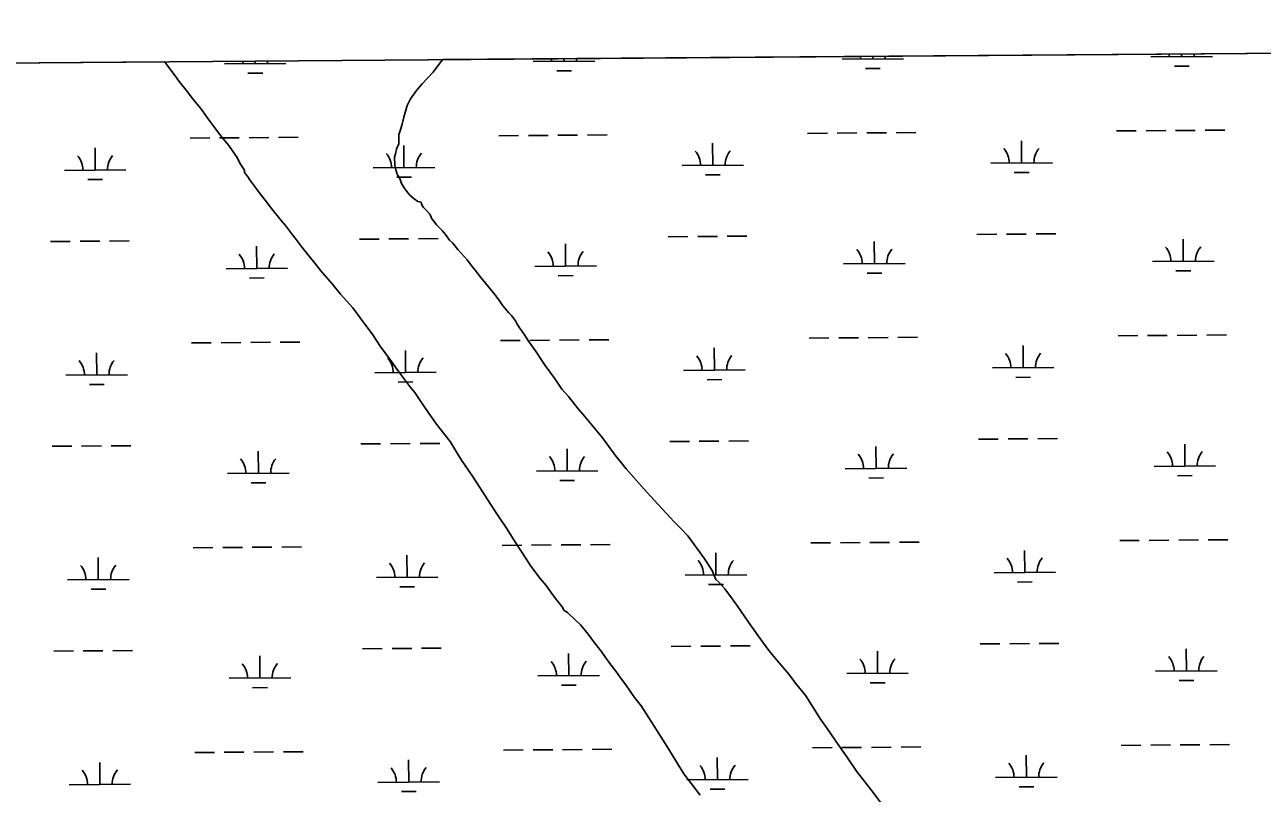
# Model space of a CAD drawing. Extents: x 3540316 to 3578335, y 553172 to 578787.
# Drawn here: x 3561071 to 3563082, y 575698 to 576946 of the extents above; entities that cross this region are included whole.
import ezdxf

# ---------------------------------------------------------------- set-up
doc = ezdxf.new("R2010")
doc.units = 0
for name, color, linetype in [('V-GRID-FRAM', 7, 'Continuous'), ('V-SITE-VEGE', 7, 'Continuous'), ('V-WETL-SWMP', 7, 'Continuous')]:
    doc.layers.add(name, color=color, linetype=linetype)

msp = doc.modelspace()

# ---------------------------------------------------------------- linework, layer by layer
at = {"layer": 'V-GRID-FRAM'}
for points in [[(3544387.2, 576756), (3576013, 576999.8), (3576161.1, 558817.2), (3544519.4, 558573.3), (3544387.2, 576756)], [(3544387.2, 576756), (3576013, 576999.8)]]:
    msp.add_lwpolyline(points, dxfattribs=at)
at = {"layer": 'V-SITE-VEGE'}
for p, q in [((3561749.9, 576889.9), (3563183, 576900.9)), ((3560487.7, 576880.2), (3561297.4, 576886.4)), ((3561297.4, 576886.4), (3561300, 576883.4)), ((3561300, 576883.4), (3561306.7, 576874.2)), ((3561734.3, 576869.3), (3561745, 576884.2)), ((3561745, 576884.2), (3561749.9, 576889.9)), ((3561306.7, 576874.2), (3561317.8, 576859.6)), ((3561317.8, 576859.6), (3561321.7, 576854.2)), ((3561716.6, 576850.5), (3561734.3, 576869.3)), ((3561321.7, 576854.2), (3561335, 576837.4)), ((3561697.8, 576826.2), (3561707.4, 576839.5)), ((3561707.4, 576839.5), (3561716.6, 576850.5)), ((3561335, 576837.4), (3561342.8, 576827.2)), ((3561342.8, 576827.2), (3561353.9, 576813.7)), ((3561691.9, 576815.2), (3561697.8, 576826.2)), ((3561353.9, 576813.7), (3561359.5, 576806.7)), ((3561359.5, 576806.7), (3561367.3, 576795.9)), ((3561686.7, 576796.6), (3561691.9, 576815.2)), ((3561367.3, 576795.9), (3561371.2, 576789.9)), ((3561371.2, 576789.9), (3561379.6, 576779.1)), ((3561379.6, 576779.1), (3561385.7, 576771)), ((3561680, 576772.4), (3561684.2, 576785.1)), ((3561684.2, 576785.1), (3561686.7, 576796.6)), ((3561385.7, 576771), (3561395.7, 576758)), ((3561678.4, 576768.1), (3561680, 576772.4)), ((3561678.6, 576752.8), (3561678.4, 576768.1)), ((3561395.7, 576758), (3561402.4, 576750.5)), ((3561402.4, 576750.5), (3561410.2, 576738.6)), ((3561672.9, 576736.8), (3561674.9, 576744.5)), ((3561674.9, 576744.5), (3561676.5, 576748.9)), ((3561676.5, 576748.9), (3561678.6, 576752.8)), ((3561410.2, 576738.6), (3561415.7, 576731)), ((3561415.7, 576731), (3561420.2, 576721.8)), ((3561420.2, 576721.8), (3561425.8, 576713.7)), ((3561671.8, 576731.4), (3561672.9, 576736.8)), ((3561672, 576718.3), (3561671.8, 576731.4)), ((3561425.8, 576713.7), (3561427.5, 576709.9)), ((3561427.5, 576709.9), (3561427.5, 576706.6)), ((3561427.5, 576706.6), (3561433.7, 576699)), ((3561433.7, 576699), (3561435.9, 576695.3)), ((3561673.8, 576710.6), (3561672, 576718.3)), ((3561676.1, 576703.6), (3561673.8, 576710.6)), ((3561677.2, 576701.4), (3561676.1, 576703.6)), ((3561678.9, 576698.7), (3561677.2, 576701.4)), ((3561680.5, 576694.9), (3561678.9, 576698.7)), ((3561435.9, 576695.3), (3561440.9, 576688.8)), ((3561440.9, 576688.8), (3561445.4, 576682.3)), ((3561445.4, 576682.3), (3561454.8, 576669.9)), ((3561682.8, 576688.4), (3561680.5, 576694.9)), ((3561687.3, 576681.4), (3561682.8, 576688.4)), ((3561690.1, 576677.6), (3561687.3, 576681.4)), ((3561454.8, 576669.9), (3561461.5, 576661.8)), ((3561461.5, 576661.8), (3561471.5, 576648.3)), ((3561694, 576672.7), (3561690.1, 576677.6)), ((3561696.2, 576669.5), (3561694, 576672.7)), ((3561703.4, 576663.6), (3561696.2, 576669.5)), ((3561709.5, 576659.3), (3561703.4, 576663.6)), ((3561714.9, 576658.3), (3561709.5, 576659.3)), ((3561471.5, 576648.3), (3561487.1, 576628.8)), ((3561715.5, 576655.5), (3561714.9, 576658.3)), ((3561717.2, 576651.7), (3561715.5, 576655.5)), ((3561718.9, 576649.6), (3561717.2, 576651.7)), ((3561722.7, 576645.8), (3561718.9, 576649.6)), ((3561728.9, 576638.8), (3561722.7, 576645.8)), ((3561730, 576636.6), (3561728.9, 576638.8)), ((3561487.1, 576628.8), (3561494.3, 576620.2)), ((3561494.3, 576620.2), (3561506, 576605.1)), ((3561732.2, 576631.2), (3561730, 576636.6)), ((3561735.6, 576627.4), (3561732.2, 576631.2)), ((3561740, 576621.5), (3561735.6, 576627.4)), ((3561748.9, 576612.3), (3561740, 576621.5)), ((3561506, 576605.1), (3561509.9, 576599.7)), ((3561509.9, 576599.7), (3561521.6, 576584.5)), ((3561754.4, 576605.9), (3561748.9, 576612.3)), ((3561761.1, 576596.7), (3561754.4, 576605.9)), ((3561521.6, 576584.5), (3561542.1, 576559.2)), ((3561766.1, 576591.8), (3561761.1, 576596.7)), ((3561774.4, 576581.6), (3561766.1, 576591.8)), ((3561780, 576575.6), (3561774.4, 576581.6)), ((3561542.1, 576559.2), (3561551.6, 576546.7)), ((3561789.4, 576564.9), (3561780, 576575.6)), ((3561795.5, 576556.7), (3561789.4, 576564.9)), ((3561551.6, 576546.7), (3561570.5, 576525.7)), ((3561802.8, 576548.1), (3561795.5, 576556.7)), ((3561811.7, 576535.7), (3561802.8, 576548.1)), ((3561570.5, 576525.7), (3561583.8, 576509)), ((3561834.5, 576508.2), (3561811.7, 576535.7)), ((3561583.8, 576509), (3561603.8, 576486.9)), ((3561842.3, 576497.9), (3561834.5, 576508.2)), ((3561846.7, 576491.4), (3561842.3, 576497.9)), ((3561603.8, 576486.9), (3561616, 576470.6)), ((3561850.6, 576486), (3561846.7, 576491.4)), ((3561857.3, 576478.4), (3561850.6, 576486)), ((3561861.7, 576474.1), (3561857.3, 576478.4)), ((3561616, 576470.6), (3561636.1, 576443.1)), ((3561868.4, 576465.5), (3561861.7, 576474.1)), ((3561870.6, 576461.2), (3561868.4, 576465.5)), ((3561874.5, 576454.1), (3561870.6, 576461.2)), ((3561636.1, 576443.1), (3561648.3, 576424.7)), ((3561877.9, 576449.8), (3561874.5, 576454.1)), ((3561884, 576441.1), (3561877.9, 576449.8)), ((3561888.5, 576434.1), (3561884, 576441.1)), ((3561648.3, 576424.7), (3561666.7, 576399.3)), ((3561896.3, 576422.7), (3561888.5, 576434.1)), ((3561901.9, 576415.2), (3561896.3, 576422.7)), ((3561666.7, 576399.3), (3561678.4, 576382.5)), ((3561908.6, 576404.4), (3561901.9, 576415.2)), ((3561916.4, 576393), (3561908.6, 576404.4)), ((3561678.4, 576382.5), (3561697.9, 576356.6)), ((3561931.4, 576372.5), (3561916.4, 576393)), ((3561943.7, 576354.6), (3561931.4, 576372.5)), ((3561697.9, 576356.6), (3561704.6, 576349)), ((3561704.6, 576349), (3561721.9, 576323.1)), ((3561954.2, 576342.8), (3561943.7, 576354.6)), ((3561969.8, 576322.8), (3561954.2, 576342.8)), ((3561721.9, 576323.1), (3561739.7, 576297.7)), ((3561977.6, 576314.1), (3561969.8, 576322.8)), ((3561739.7, 576297.7), (3561761.9, 576269.6)), ((3561996.4, 576291.5), (3561977.6, 576314.1)), ((3562009.8, 576275.3), (3561996.4, 576291.5)), ((3561761.9, 576269.6), (3561772, 576253.3)), ((3562030.4, 576247.2), (3562009.8, 576275.3)), ((3561772, 576253.3), (3561780.4, 576239.3)), ((3561780.4, 576239.3), (3561798.2, 576213.3)), ((3562048.2, 576225), (3562030.4, 576247.2)), ((3562076.5, 576192.7), (3562048.2, 576225)), ((3561798.2, 576213.3), (3561810, 576194.9)), ((3561810, 576194.9), (3561827.8, 576167.9)), ((3562093.7, 576174.4), (3562076.5, 576192.7)), ((3561827.8, 576167.9), (3561839, 576150.5)), ((3562125.8, 576139.3), (3562093.7, 576174.4)), ((3561839, 576150.5), (3561854.6, 576127.3)), ((3562136.9, 576128), (3562125.8, 576139.3)), ((3561854.6, 576127.3), (3561866.9, 576107.2)), ((3562148, 576116.2), (3562136.9, 576128)), ((3562163, 576096.2), (3562148, 576116.2)), ((3561866.9, 576107.2), (3561886.4, 576077.5)), ((3562174.2, 576080.5), (3562163, 576096.2)), ((3561886.4, 576077.5), (3561892, 576068.8)), ((3562187.6, 576059.9), (3562174.2, 576080.5)), ((3561892, 576068.8), (3561907.6, 576047.8)), ((3562193.8, 576045.3), (3562187.6, 576059.9)), ((3561907.6, 576047.8), (3561918.2, 576035.9)), ((3561918.2, 576035.9), (3561928.2, 576021.3)), ((3562198.8, 576041), (3562193.8, 576045.3)), ((3562208.2, 576030.2), (3562198.8, 576041)), ((3561928.2, 576021.3), (3561935.4, 576012.1)), ((3562219.3, 576015.6), (3562208.2, 576030.2)), ((3562228.8, 576002.1), (3562219.3, 576015.6)), ((3561935.4, 576012.1), (3561943.8, 576000.8)), ((3561943.8, 576000.8), (3561947.1, 575995.3)), ((3561947.1, 575995.3), (3561952.7, 575991.6)), ((3562246.7, 575976.1), (3562228.8, 576002.1)), ((3561952.7, 575991.6), (3561965.9, 575979.2)), ((3561965.9, 575979.2), (3561973.7, 575971.7)), ((3562262.3, 575954), (3562246.7, 575976.1)), ((3561973.7, 575971.7), (3561986.5, 575956.6)), ((3561986.5, 575956.6), (3561994.8, 575944.7)), ((3561994.8, 575944.7), (3562007.6, 575929)), ((3562280.1, 575930.2), (3562262.3, 575954)), ((3562007.6, 575929), (3562013.2, 575920.4)), ((3562013.2, 575920.4), (3562023.2, 575906.9)), ((3562293.4, 575914), (3562280.1, 575930.2)), ((3562023.2, 575906.9), (3562031, 575896.6)), ((3562031, 575896.6), (3562038.8, 575885.8)), ((3562312.3, 575891.9), (3562293.4, 575914)), ((3562038.8, 575885.8), (3562047.7, 575874.5)), ((3562047.7, 575874.5), (3562061.6, 575853.9)), ((3562323.4, 575877.3), (3562312.3, 575891.9)), ((3562340.1, 575856.2), (3562323.4, 575877.3)), ((3562363.6, 575818.3), (3562340.1, 575856.2)), ((3562061.6, 575853.9), (3562072.2, 575840.4)), ((3562072.2, 575840.4), (3562097.3, 575801.4)), ((3562374.7, 575803.2), (3562363.6, 575818.3)), ((3562097.3, 575801.4), (3562114.1, 575774.9)), ((3562393.7, 575775.6), (3562374.7, 575803.2)), ((3562114.1, 575774.9), (3562141.5, 575730)), ((3562406.5, 575757.2), (3562393.7, 575775.6)), ((3562422.1, 575734), (3562406.5, 575757.2)), ((3562436, 575716.7), (3562422.1, 575734)), ((3562141.5, 575730), (3562168.2, 575694.9)), ((3562449.4, 575699.4), (3562436, 575716.7)), ((3562463.3, 575680.5), (3562449.4, 575699.4))]:
    msp.add_line(p, q, dxfattribs=at)
at = {"layer": 'V-WETL-SWMP'}
for p, q in [((3559809.4, 576874.9), (3568176.4, 576939.4)), ((3561395.2, 576882.8), (3561495.2, 576883.6)), ((3561445.2, 576883.2), (3561445.1, 576887.5)), ((3561897.1, 576886.7), (3561997, 576887.5)), ((3561947.1, 576887.1), (3561947, 576891.4)), ((3562398.9, 576890.6), (3562498.9, 576891.4)), ((3562448.9, 576891), (3562448.9, 576895.3)), ((3562900.8, 576894.5), (3563000.8, 576895.2)), ((3562950.8, 576894.8), (3562950.8, 576899.1)), ((3561433.3, 576867.7), (3561457.3, 576867.9)), ((3561935.2, 576871.6), (3561959.2, 576871.8)), ((3562437.1, 576875.4), (3562461.1, 576875.6)), ((3562939, 576879.3), (3562963, 576879.5)), ((3561339.2, 576762.3), (3561371.2, 576762.6)), ((3561387.2, 576762.7), (3561419.2, 576763)), ((3561435.2, 576763.1), (3561467.2, 576763.3)), ((3561483.2, 576763.5), (3561515.2, 576763.7)), ((3561841.1, 576766.2), (3561873.1, 576766.5)), ((3561889.1, 576766.6), (3561921.1, 576766.8)), ((3561937.1, 576767), (3561969.1, 576767.2)), ((3561985.1, 576767.3), (3562017.1, 576767.6)), ((3562343, 576770.1), (3562375, 576770.3)), ((3562391, 576770.5), (3562423, 576770.7)), ((3562439, 576770.8), (3562471, 576771.1)), ((3562487, 576771.2), (3562519, 576771.4)), ((3562844.9, 576774), (3562876.9, 576774.2)), ((3562892.9, 576774.3), (3562924.9, 576774.6)), ((3562940.9, 576774.7), (3562972.9, 576774.9)), ((3562988.9, 576775.1), (3563020.9, 576775.3)), ((3561185, 576710.4), (3561184.8, 576746.4)), ((3561686.9, 576714.3), (3561686.7, 576750.3)), ((3562188.8, 576718.1), (3562188.6, 576754.1)), ((3562690.7, 576722), (3562690.4, 576758)), ((3562640.7, 576721.6), (3562740.7, 576722.4)), ((3561135, 576710), (3561235, 576710.8)), ((3561636.9, 576713.9), (3561736.9, 576714.7)), ((3561675.1, 576698.8), (3561699.1, 576698.9)), ((3562138.8, 576717.8), (3562238.8, 576718.5)), ((3562177, 576702.6), (3562201, 576702.8)), ((3562678.8, 576706.5), (3562702.8, 576706.7)), ((3561173.2, 576694.9), (3561197.2, 576695.1)), ((3561614.4, 576598.3), (3561646.4, 576598.5)), ((3561662.4, 576598.7), (3561694.4, 576598.9)), ((3561710.4, 576599), (3561742.4, 576599.3)), ((3562116.3, 576602.2), (3562148.3, 576602.4)), ((3562164.3, 576602.5), (3562196.3, 576602.8)), ((3562212.3, 576602.9), (3562244.3, 576603.1)), ((3562618.2, 576606), (3562650.2, 576606.3)), ((3562666.2, 576606.4), (3562698.2, 576606.6)), ((3562714.2, 576606.8), (3562746.2, 576607)), ((3562953.4, 576562.2), (3562953.1, 576598.2)), ((3561112.5, 576594.4), (3561144.5, 576594.7)), ((3561160.5, 576594.8), (3561192.5, 576595)), ((3561208.5, 576595.2), (3561240.5, 576595.4)), ((3561447.7, 576550.6), (3561447.4, 576586.6)), ((3561949.6, 576554.4), (3561949.3, 576590.4)), ((3562451.5, 576558.3), (3562451.2, 576594.3)), ((3562401.5, 576557.9), (3562501.5, 576558.7)), ((3562903.4, 576561.8), (3563003.4, 576562.6)), ((3561397.7, 576550.2), (3561497.7, 576551)), ((3561899.6, 576554.1), (3561999.6, 576554.8)), ((3561937.7, 576538.9), (3561961.7, 576539.1)), ((3562439.6, 576542.8), (3562463.6, 576543)), ((3562941.5, 576546.7), (3562965.5, 576546.8)), ((3561435.8, 576535), (3561459.8, 576535.2)), ((3562345.6, 576437.4), (3562377.6, 576437.7)), ((3562393.6, 576437.8), (3562425.6, 576438)), ((3562441.6, 576438.2), (3562473.6, 576438.4)), ((3562489.6, 576438.5), (3562521.6, 576438.8)), ((3562847.5, 576441.3), (3562879.5, 576441.5)), ((3562895.5, 576441.7), (3562927.5, 576441.9)), ((3562943.5, 576442), (3562975.5, 576442.3)), ((3562991.5, 576442.4), (3563023.5, 576442.6)), ((3561341.8, 576429.7), (3561373.8, 576429.9)), ((3561389.8, 576430), (3561421.8, 576430.3)), ((3561437.8, 576430.4), (3561469.8, 576430.7)), ((3561485.8, 576430.8), (3561517.8, 576431)), ((3561689.5, 576381.6), (3561689.2, 576417.6)), ((3561843.7, 576433.5), (3561875.7, 576433.8)), ((3561891.7, 576433.9), (3561923.7, 576434.2)), ((3561939.7, 576434.3), (3561971.7, 576434.5)), ((3561987.7, 576434.7), (3562019.7, 576434.9)), ((3562191.4, 576385.5), (3562191.1, 576421.5)), ((3562693.3, 576389.4), (3562693, 576425.4)), ((3561187.6, 576377.7), (3561187.3, 576413.7)), ((3561137.6, 576377.4), (3561237.6, 576378.1)), ((3561639.5, 576381.2), (3561739.5, 576382)), ((3562141.4, 576385.1), (3562241.4, 576385.9)), ((3562643.3, 576389), (3562743.3, 576389.7)), ((3561175.7, 576362.2), (3561199.7, 576362.4)), ((3561677.6, 576366.1), (3561701.6, 576366.3)), ((3562179.5, 576370), (3562203.5, 576370.1)), ((3562681.4, 576373.8), (3562705.4, 576374)), ((3561115.1, 576261.8), (3561147.1, 576262)), ((3561163.1, 576262.1), (3561195.1, 576262.4)), ((3561211.1, 576262.5), (3561243.1, 576262.7)), ((3561617, 576265.6), (3561649, 576265.9)), ((3561665, 576266), (3561697, 576266.2)), ((3561713, 576266.4), (3561745, 576266.6)), ((3561952.2, 576221.8), (3561951.9, 576257.8)), ((3562118.9, 576269.5), (3562150.9, 576269.7)), ((3562166.9, 576269.9), (3562198.9, 576270.1)), ((3562214.9, 576270.2), (3562246.9, 576270.5)), ((3562454.1, 576225.6), (3562453.8, 576261.6)), ((3562620.8, 576273.4), (3562652.8, 576273.6)), ((3562668.8, 576273.7), (3562700.8, 576274)), ((3562716.8, 576274.1), (3562748.8, 576274.3)), ((3562956, 576229.5), (3562955.7, 576265.5)), ((3561450.3, 576217.9), (3561450, 576253.9)), ((3561400.3, 576217.5), (3561500.3, 576218.3)), ((3561902.2, 576221.4), (3562002.2, 576222.2)), ((3562404.1, 576225.3), (3562504.1, 576226)), ((3562906, 576229.1), (3563006, 576229.9)), ((3561438.4, 576202.4), (3561462.4, 576202.6)), ((3561940.3, 576206.3), (3561964.3, 576206.4)), ((3562442.2, 576210.1), (3562466.2, 576210.3)), ((3562944.1, 576214), (3562968.1, 576214.2)), ((3561344.4, 576097), (3561376.4, 576097.3)), ((3561392.4, 576097.4), (3561424.4, 576097.6)), ((3561440.4, 576097.8), (3561472.4, 576098)), ((3561488.4, 576098.1), (3561520.4, 576098.4)), ((3561846.3, 576100.9), (3561878.3, 576101.1)), ((3561894.3, 576101.3), (3561926.3, 576101.5)), ((3561942.3, 576101.6), (3561974.3, 576101.9)), ((3561990.3, 576102), (3562022.3, 576102.2)), ((3562348.2, 576104.8), (3562380.2, 576105)), ((3562396.2, 576105.1), (3562428.2, 576105.4)), ((3562444.2, 576105.5), (3562476.2, 576105.7)), ((3562492.2, 576105.9), (3562524.2, 576106.1)), ((3562850.1, 576108.6), (3562882, 576108.9)), ((3562898, 576109), (3562930, 576109.2)), ((3562946, 576109.4), (3562978, 576109.6)), ((3562994, 576109.7), (3563026, 576110)), ((3561190.2, 576045.1), (3561189.9, 576081.1)), ((3561692.1, 576049), (3561691.8, 576084.9)), ((3562194, 576052.8), (3562193.7, 576088.8)), ((3562695.9, 576056.7), (3562695.6, 576092.7)), ((3562645.9, 576056.3), (3562745.9, 576057.1)), ((3561140.2, 576044.7), (3561240.2, 576045.5)), ((3561642.1, 576048.6), (3561742.1, 576049.3)), ((3562144, 576052.4), (3562244, 576053.2)), ((3562182.1, 576037.3), (3562206.1, 576037.5)), ((3562684, 576041.2), (3562708, 576041.4)), ((3561178.3, 576029.6), (3561202.3, 576029.7)), ((3561680.2, 576033.4), (3561704.2, 576033.6)), ((3562121.4, 575936.8), (3562153.4, 575937.1)), ((3562169.4, 575937.2), (3562201.4, 575937.4)), ((3562217.4, 575937.6), (3562249.4, 575937.8)), ((3562623.3, 575940.7), (3562655.3, 575940.9)), ((3562671.3, 575941.1), (3562703.3, 575941.3)), ((3562719.3, 575941.4), (3562751.3, 575941.7)), ((3561117.7, 575929.1), (3561149.7, 575929.3)), ((3561165.7, 575929.5), (3561197.7, 575929.7)), ((3561213.7, 575929.8), (3561245.7, 575930.1)), ((3561452.9, 575885.2), (3561452.6, 575921.2)), ((3561619.6, 575933), (3561651.6, 575933.2)), ((3561667.6, 575933.3), (3561699.6, 575933.6)), ((3561715.5, 575933.7), (3561747.5, 575933.9)), ((3561954.7, 575889.1), (3561954.5, 575925.1)), ((3562456.6, 575893), (3562456.4, 575929)), ((3562958.5, 575896.8), (3562958.3, 575932.8)), ((3562908.5, 575896.5), (3563008.5, 575897.2)), ((3561402.9, 575884.9), (3561502.8, 575885.6)), ((3561904.7, 575888.7), (3562004.7, 575889.5)), ((3562406.6, 575892.6), (3562506.6, 575893.4)), ((3562444.8, 575877.5), (3562468.8, 575877.6)), ((3562946.6, 575881.3), (3562970.6, 575881.5)), ((3561441, 575869.7), (3561465, 575869.9)), ((3561942.9, 575873.6), (3561966.9, 575873.8)), ((3562852.6, 575776), (3562884.6, 575776.2)), ((3562900.6, 575776.3), (3562932.6, 575776.6)), ((3562948.6, 575776.7), (3562980.6, 575776.9)), ((3562996.6, 575777.1), (3563028.6, 575777.3)), ((3561346.9, 575764.3), (3561378.9, 575764.6)), ((3561394.9, 575764.7), (3561426.9, 575765)), ((3561442.9, 575765.1), (3561474.9, 575765.3)), ((3561490.9, 575765.5), (3561522.9, 575765.7)), ((3561848.8, 575768.2), (3561880.8, 575768.5)), ((3561896.8, 575768.6), (3561928.8, 575768.8)), ((3561944.8, 575769), (3561976.8, 575769.2)), ((3561992.8, 575769.3), (3562024.8, 575769.6)), ((3562196.5, 575720.2), (3562196.2, 575756.2)), ((3562350.7, 575772.1), (3562382.7, 575772.3)), ((3562398.7, 575772.5), (3562430.7, 575772.7)), ((3562446.7, 575772.8), (3562478.7, 575773.1)), ((3562494.7, 575773.2), (3562526.7, 575773.4)), ((3562698.4, 575724), (3562698.1, 575760)), ((3561192.7, 575712.4), (3561192.5, 575748.4)), ((3561694.6, 575716.3), (3561694.4, 575752.3)), ((3561644.6, 575715.9), (3561744.6, 575716.7)), ((3562146.5, 575719.8), (3562246.5, 575720.5)), ((3562648.4, 575723.6), (3562748.4, 575724.4)), ((3561142.7, 575712), (3561242.7, 575712.8)), ((3561682.8, 575700.8), (3561706.8, 575700.9)), ((3562184.6, 575704.6), (3562208.6, 575704.8)), ((3562686.5, 575708.5), (3562710.5, 575708.7))]:
    msp.add_line(p, q, dxfattribs=at)
for centre, start, end in [((3561389.9, 576883.3), 359.6699, 6.6837), ((3561500.4, 576884.1), 174.1996, 181.2135), ((3561891.8, 576887.2), 359.6699, 6.6837), ((3562002.3, 576888), 174.1996, 181.2135), ((3562393.7, 576891), 359.6699, 6.6838), ((3562504.2, 576891.9), 174.1996, 181.2135), ((3562895.6, 576894.9), 359.6699, 6.6838), ((3563006.1, 576895.7), 174.1996, 181.2135), ((3562133.6, 576718.2), 359.6699, 41.2135), ((3562244.1, 576719.1), 139.6699, 181.2135), ((3562635.5, 576722.1), 359.6699, 41.2135), ((3562746, 576722.9), 139.6699, 181.2135), ((3561129.8, 576710.5), 359.6699, 41.2135), ((3561240.3, 576711.3), 139.6699, 181.2135), ((3561631.7, 576714.3), 359.6699, 41.2135), ((3561742.2, 576715.2), 139.6699, 181.2135), ((3562004.9, 576555.3), 139.6699, 181.2135), ((3562396.3, 576558.4), 359.6699, 41.2135), ((3562506.7, 576559.2), 139.6699, 181.2135), ((3562898.2, 576562.2), 359.6699, 41.2135), ((3563008.6, 576563.1), 139.6699, 181.2135), ((3561392.5, 576550.6), 359.6699, 41.2135), ((3561503, 576551.5), 139.6699, 181.2135), ((3561894.4, 576554.5), 359.6699, 41.2135), ((3561132.4, 576377.8), 359.6699, 41.2135), ((3561242.8, 576378.6), 139.6699, 181.2135), ((3561634.3, 576381.7), 359.6699, 41.2135), ((3561744.7, 576382.5), 139.6699, 181.2135), ((3562136.2, 576385.5), 359.6699, 41.2135), ((3562246.6, 576386.4), 139.6699, 181.2135), ((3562638, 576389.4), 359.6699, 41.2135), ((3562748.5, 576390.3), 139.6699, 181.2135), ((3561395, 576218), 359.6699, 41.2135), ((3561505.5, 576218.8), 139.6699, 181.2135), ((3561896.9, 576221.8), 359.6699, 41.2135), ((3562007.4, 576222.7), 139.6699, 181.2135), ((3562398.8, 576225.7), 359.6699, 41.2135), ((3562509.3, 576226.5), 139.6699, 181.2135), ((3562900.7, 576229.6), 359.6699, 41.2135), ((3563011.2, 576230.4), 139.6699, 181.2135), ((3562138.7, 576052.9), 359.6699, 41.2135), ((3562249.2, 576053.7), 139.6699, 181.2135), ((3562640.6, 576056.7), 359.6699, 41.2135), ((3562751.1, 576057.6), 139.6699, 181.2135), ((3561134.9, 576045.1), 359.6699, 41.2135), ((3561245.4, 576046), 139.6699, 181.2135), ((3561636.8, 576049), 359.6699, 41.2135), ((3561747.3, 576049.9), 139.6699, 181.2135), ((3562401.4, 575893), 359.6699, 41.2135), ((3562511.9, 575893.9), 139.6699, 181.2135), ((3562903.3, 575896.9), 359.6699, 41.2135), ((3563013.8, 575897.7), 139.6699, 181.2135), ((3561397.6, 575885.3), 359.6699, 41.2135), ((3561508.1, 575886.1), 139.6699, 181.2135), ((3561899.5, 575889.2), 359.6699, 41.2135), ((3562010, 575890), 139.6699, 181.2135), ((3561137.5, 575712.5), 359.6699, 41.2135), ((3561248, 575713.3), 139.6699, 181.2135), ((3561639.4, 575716.3), 359.6699, 41.2135), ((3561749.9, 575717.2), 139.6699, 181.2135), ((3562141.3, 575720.2), 359.6699, 41.2135), ((3562251.8, 575721.1), 139.6699, 181.2135), ((3562643.2, 575724.1), 359.6699, 41.2135), ((3562753.7, 575724.9), 139.6699, 181.2135)]:
    msp.add_arc(centre, 35.2, start, end, dxfattribs=at)

doc.saveas('drawing.dxf')
